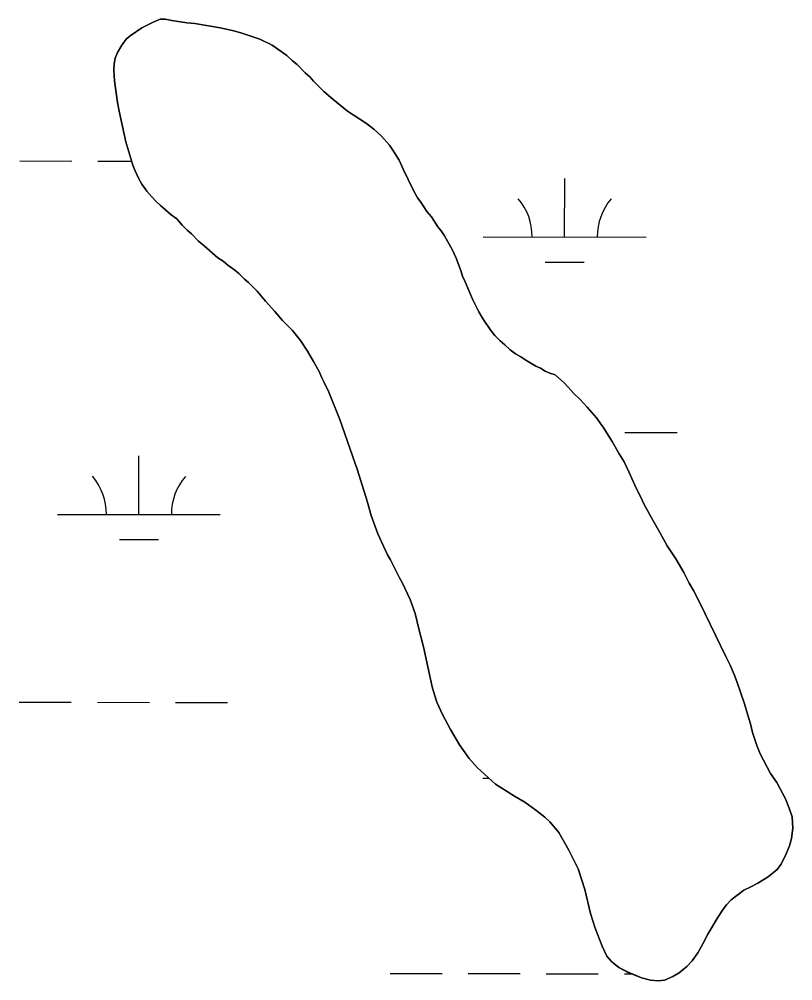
# Model space of a CAD drawing. Extents: x 3148686 to 3186545, y 916144 to 941516.
# Drawn here: x 3153154 to 3153629, y 934292 to 934883 of the extents above; entities that cross this region are included whole.
import ezdxf

# ---------------------------------------------------------------- set-up
doc = ezdxf.new("R2010")
doc.units = 0
for name, color, linetype in [('V-SITE-VEGE', 7, 'Continuous'), ('V-TOPO-SHOR', 7, 'Continuous'), ('V-WETL-SWMP', 7, 'Continuous')]:
    doc.layers.add(name, color=color, linetype=linetype)

msp = doc.modelspace()

# ---------------------------------------------------------------- linework, layer by layer
at = {"layer": 'V-SITE-VEGE'}
for p, q in [((3153236.05, 934881.07), (3153240.35, 934882.79)), ((3153240.35, 934882.79), (3153243.37, 934882.77)), ((3153243.37, 934882.77), (3153247.64, 934881.98)), ((3153247.64, 934881.98), (3153256.7, 934880.65)), ((3153221.88, 934872.62), (3153229.22, 934877.6)), ((3153229.22, 934877.6), (3153236.05, 934881.07)), ((3153256.7, 934880.65), (3153261.73, 934880.1)), ((3153261.73, 934880.1), (3153268.77, 934879.04)), ((3153268.77, 934879.04), (3153277.32, 934877.46)), ((3153277.32, 934877.46), (3153285.61, 934875.63)), ((3153285.61, 934875.63), (3153290.64, 934874.33)), ((3153216.8, 934866.87), (3153219.6, 934870.63)), ((3153219.6, 934870.63), (3153221.88, 934872.62)), ((3153290.64, 934874.33), (3153301.69, 934870.46)), ((3153301.69, 934870.46), (3153309.21, 934866.87)), ((3153214.24, 934862.36), (3153216.8, 934866.87)), ((3153309.21, 934866.87), (3153318.22, 934860.5)), ((3153212.17, 934855.33), (3153212.7, 934858.85)), ((3153212.7, 934858.85), (3153214.24, 934862.36)), ((3153318.22, 934860.5), (3153321.72, 934857.2)), ((3153211.89, 934851.55), (3153212.17, 934855.33)), ((3153321.72, 934857.2), (3153324.47, 934854.91)), ((3153324.47, 934854.91), (3153329.47, 934849.84)), ((3153212.34, 934845), (3153211.89, 934851.55)), ((3153329.47, 934849.84), (3153332.47, 934847.29)), ((3153332.47, 934847.29), (3153334.71, 934844.76)), ((3153214.24, 934831.64), (3153212.34, 934845)), ((3153334.71, 934844.76), (3153340.96, 934838.41)), ((3153340.96, 934838.41), (3153346.46, 934833.58)), ((3153215.21, 934826.35), (3153214.24, 934831.64)), ((3153346.46, 934833.58), (3153355.46, 934826.21)), ((3153219.33, 934807.43), (3153215.21, 934826.35)), ((3153355.46, 934826.21), (3153362.98, 934821.36)), ((3153362.98, 934821.36), (3153367.24, 934818.81)), ((3153367.24, 934818.81), (3153371.74, 934815.25)), ((3153371.74, 934815.25), (3153376.49, 934810.93)), ((3153376.49, 934810.93), (3153381.23, 934805.35)), ((3153223.5, 934793.04), (3153219.33, 934807.43)), ((3153381.23, 934805.35), (3153383.72, 934801.8)), ((3153383.72, 934801.8), (3153387.2, 934796.23)), ((3153224.73, 934790.01), (3153223.5, 934793.04)), ((3153387.2, 934796.23), (3153389.67, 934790.67)), ((3153227.2, 934784.7), (3153224.73, 934790.01)), ((3153389.67, 934790.67), (3153395.86, 934778.03)), ((3153229.19, 934781.41), (3153227.2, 934784.7)), ((3153232.18, 934777.11), (3153229.19, 934781.41)), ((3153235.17, 934773.55), (3153232.18, 934777.11)), ((3153395.86, 934778.03), (3153398.59, 934772.97)), ((3153237.67, 934771.02), (3153235.17, 934773.55)), ((3153240.67, 934768.22), (3153237.67, 934771.02)), ((3153398.59, 934772.97), (3153400.58, 934770.44)), ((3153400.58, 934770.44), (3153404.31, 934764.62)), ((3153247.17, 934762.63), (3153240.67, 934768.22)), ((3153404.31, 934764.62), (3153407.06, 934761.32)), ((3153250.68, 934760.08), (3153247.17, 934762.63)), ((3153253.92, 934756.28), (3153250.68, 934760.08)), ((3153407.06, 934761.32), (3153411.03, 934755.24)), ((3153256.91, 934753.23), (3153253.92, 934756.28)), ((3153259.66, 934750.94), (3153256.91, 934753.23)), ((3153411.03, 934755.24), (3153413.03, 934752.71)), ((3153413.03, 934752.71), (3153415.02, 934749.67)), ((3153263.91, 934746.38), (3153259.66, 934750.94)), ((3153267.41, 934743.58), (3153263.91, 934746.38)), ((3153415.02, 934749.67), (3153419.98, 934740.82)), ((3153275.91, 934736.2), (3153267.41, 934743.58)), ((3153419.98, 934740.82), (3153422.21, 934736.02)), ((3153279.17, 934734.16), (3153275.91, 934736.2)), ((3153281.92, 934731.62), (3153279.17, 934734.16)), ((3153422.21, 934736.02), (3153425.17, 934728.44)), ((3153286.17, 934728.57), (3153281.92, 934731.62)), ((3153288.67, 934726.53), (3153286.17, 934728.57)), ((3153425.17, 934728.44), (3153426.15, 934724.9)), ((3153292.17, 934722.98), (3153288.67, 934726.53)), ((3153294.67, 934720.94), (3153292.17, 934722.98)), ((3153426.15, 934724.9), (3153427.88, 934721.36)), ((3153299.92, 934715.61), (3153294.67, 934720.94)), ((3153427.88, 934721.36), (3153432.33, 934710.75)), ((3153303.16, 934712.06), (3153299.92, 934715.61)), ((3153305.15, 934709.53), (3153303.16, 934712.06)), ((3153432.33, 934710.75), (3153436.29, 934702.91)), ((3153310.89, 934703.18), (3153305.15, 934709.53)), ((3153315.63, 934697.61), (3153310.89, 934703.18)), ((3153436.29, 934702.91), (3153438.77, 934698.36)), ((3153438.77, 934698.36), (3153443.5, 934691.52)), ((3153321.62, 934691.51), (3153315.63, 934697.61)), ((3153326.61, 934685.43), (3153321.62, 934691.51)), ((3153443.5, 934691.52), (3153445.99, 934688.48)), ((3153445.99, 934688.48), (3153449.24, 934685.18)), ((3153330.84, 934678.85), (3153326.61, 934685.43)), ((3153449.24, 934685.18), (3153452.24, 934682.64)), ((3153452.24, 934682.64), (3153455.49, 934679.59)), ((3153334.56, 934672.52), (3153330.84, 934678.85)), ((3153455.49, 934679.59), (3153458.74, 934677.05)), ((3153458.74, 934677.05), (3153462, 934675.26)), ((3153462, 934675.26), (3153465.01, 934673.22)), ((3153338.04, 934666.2), (3153334.56, 934672.52)), ((3153465.01, 934673.22), (3153471.27, 934669.64)), ((3153471.27, 934669.64), (3153474.03, 934668.36)), ((3153339.77, 934662.41), (3153338.04, 934666.2)), ((3153474.03, 934668.36), (3153477.04, 934666.57)), ((3153477.04, 934666.57), (3153479.8, 934665.29)), ((3153479.8, 934665.29), (3153483.06, 934664.26)), ((3153483.06, 934664.26), (3153488.81, 934659.17)), ((3153341.26, 934659.62), (3153339.77, 934662.41)), ((3153343.98, 934653.56), (3153341.26, 934659.62)), ((3153488.81, 934659.17), (3153494.8, 934652.58)), ((3153350.89, 934636.88), (3153343.98, 934653.56)), ((3153494.8, 934652.58), (3153498.3, 934649.28)), ((3153498.3, 934649.28), (3153502.79, 934644.45)), ((3153502.79, 934644.45), (3153508.53, 934637.86)), ((3153361.71, 934605.57), (3153350.89, 934636.88)), ((3153508.53, 934637.86), (3153513.01, 934631.53)), ((3153513.01, 934631.53), (3153515.75, 934627.23)), ((3153515.75, 934627.23), (3153518.23, 934623.18)), ((3153518.23, 934623.18), (3153522.45, 934615.59)), ((3153522.45, 934615.59), (3153525.43, 934610.78)), ((3153525.43, 934610.78), (3153528.41, 934604.71)), ((3153367.6, 934586.64), (3153361.71, 934605.57)), ((3153528.41, 934604.71), (3153533.1, 934594.1)), ((3153533.1, 934594.1), (3153535.33, 934589.8)), ((3153370.05, 934577.8), (3153367.6, 934586.64)), ((3153535.33, 934589.8), (3153537.81, 934584.49)), ((3153537.81, 934584.49), (3153543.02, 934574.88)), ((3153374.24, 934566.44), (3153370.05, 934577.8)), ((3153543.02, 934574.88), (3153547.49, 934567.29)), ((3153380.18, 934553.55), (3153374.24, 934566.44)), ((3153547.49, 934567.29), (3153551.96, 934559.19)), ((3153551.96, 934559.19), (3153557.18, 934551.09)), ((3153381.92, 934550.51), (3153380.18, 934553.55)), ((3153557.18, 934551.09), (3153562.14, 934542.74)), ((3153387.36, 934539.39), (3153381.92, 934550.51)), ((3153389.1, 934536.6), (3153387.36, 934539.39)), ((3153562.14, 934542.74), (3153563.88, 934539.45)), ((3153563.88, 934539.45), (3153565.36, 934536.17)), ((3153394.05, 934526.24), (3153389.1, 934536.6)), ((3153565.36, 934536.17), (3153568.1, 934531.61)), ((3153568.1, 934531.61), (3153572.06, 934524.03)), ((3153397, 934517.65), (3153394.05, 934526.24)), ((3153572.06, 934524.03), (3153587.91, 934491.16)), ((3153399.44, 934507.31), (3153397, 934517.65)), ((3153402.12, 934496.96), (3153399.44, 934507.31)), ((3153407.46, 934472.5), (3153402.12, 934496.96)), ((3153587.91, 934491.16), (3153590.64, 934485.85)), ((3153590.64, 934485.85), (3153594.83, 934475.75)), ((3153594.83, 934475.75), (3153599.51, 934462.11)), ((3153409.18, 934466.94), (3153407.46, 934472.5)), ((3153410.41, 934463.15), (3153409.18, 934466.94)), ((3153413.87, 934455.57), (3153410.41, 934463.15)), ((3153599.51, 934462.11), (3153601.46, 934455.04)), ((3153418.83, 934446.21), (3153413.87, 934455.57)), ((3153601.46, 934455.04), (3153603.18, 934449.74)), ((3153424.29, 934436.85), (3153418.83, 934446.21)), ((3153603.18, 934449.74), (3153604.4, 934444.44)), ((3153604.4, 934444.44), (3153607.1, 934436.36)), ((3153430.27, 934428.49), (3153424.29, 934436.85)), ((3153607.1, 934436.36), (3153609.08, 934431.31)), ((3153435.26, 934422.91), (3153430.27, 934428.49)), ((3153609.08, 934431.31), (3153615.52, 934419.17)), ((3153446.51, 934412.75), (3153435.26, 934422.91)), ((3153615.52, 934419.17), (3153619.25, 934413.6)), ((3153458.03, 934405.35), (3153446.51, 934412.75)), ((3153619.25, 934413.6), (3153624.71, 934403.74)), ((3153464.55, 934401.52), (3153458.03, 934405.35)), ((3153624.71, 934403.74), (3153626.93, 934397.93)), ((3153471.31, 934396.68), (3153464.55, 934401.52)), ((3153626.93, 934397.93), (3153628.65, 934392.62)), ((3153476.81, 934392.36), (3153471.31, 934396.68)), ((3153479.81, 934389.56), (3153476.81, 934392.36)), ((3153628.65, 934392.62), (3153629.1, 934385.57)), ((3153485.29, 934382.97), (3153479.81, 934389.56)), ((3153629.1, 934385.57), (3153628.29, 934379.28)), ((3153491.5, 934372.09), (3153485.29, 934382.97)), ((3153628.29, 934379.28), (3153627, 934374.76)), ((3153627, 934374.76), (3153624.43, 934368.48)), ((3153497.2, 934360.71), (3153491.5, 934372.09)), ((3153624.43, 934368.48), (3153621.86, 934363.22)), ((3153621.86, 934363.22), (3153619.57, 934360.21)), ((3153501.37, 934347.84), (3153497.2, 934360.71)), ((3153614, 934355.73), (3153607.67, 934351.75)), ((3153619.57, 934360.21), (3153614, 934355.73)), ((3153607.67, 934351.75), (3153603.37, 934349.52)), ((3153504.78, 934333.2), (3153501.37, 934347.84)), ((3153599.07, 934347.54), (3153591.22, 934341.56)), ((3153603.37, 934349.52), (3153599.07, 934347.54)), ((3153588.42, 934338.56), (3153586.39, 934335.81)), ((3153591.22, 934341.56), (3153588.42, 934338.56)), ((3153507.73, 934324.11), (3153504.78, 934333.2)), ((3153586.39, 934335.81), (3153583.33, 934331.05)), ((3153583.33, 934331.05), (3153576.95, 934320.53)), ((3153511.92, 934313), (3153507.73, 934324.11)), ((3153576.95, 934320.53), (3153573.88, 934314.51)), ((3153573.88, 934314.51), (3153570.81, 934308.99)), ((3153514.89, 934306.93), (3153511.92, 934313)), ((3153570.81, 934308.99), (3153567.24, 934303.99)), ((3153517.63, 934303.64), (3153514.89, 934306.93)), ((3153522.14, 934300.07), (3153517.63, 934303.64)), ((3153567.24, 934303.99), (3153563.94, 934300.49)), ((3153527.9, 934297), (3153522.14, 934300.07)), ((3153536.18, 934293.66), (3153527.9, 934297)), ((3153559.38, 934296.75), (3153555.33, 934294.51)), ((3153563.94, 934300.49), (3153559.38, 934296.75)), ((3153541.71, 934292.11), (3153536.18, 934293.66)), ((3153546.49, 934291.82), (3153541.71, 934292.11)), ((3153550.27, 934292.29), (3153546.49, 934291.82)), ((3153555.33, 934294.51), (3153550.27, 934292.29))]:
    msp.add_line(p, q, dxfattribs=at)
at = {"layer": 'V-TOPO-SHOR'}
for points in [[(3153488.81, 934659.17), (3153483.06, 934664.26), (3153479.8, 934665.29), (3153477.04, 934666.57), (3153474.03, 934668.36), (3153471.27, 934669.64), (3153465.01, 934673.22), (3153462, 934675.26), (3153458.74, 934677.05), (3153455.49, 934679.59), (3153452.24, 934682.64), (3153449.24, 934685.18), (3153445.99, 934688.48), (3153443.5, 934691.52), (3153438.77, 934698.36), (3153436.29, 934702.91), (3153432.33, 934710.75), (3153427.88, 934721.36), (3153426.15, 934724.9), (3153425.17, 934728.44), (3153422.21, 934736.02), (3153419.98, 934740.82), (3153415.02, 934749.67), (3153413.03, 934752.71), (3153411.03, 934755.24), (3153407.06, 934761.32), (3153404.31, 934764.62), (3153400.58, 934770.44), (3153398.59, 934772.97), (3153395.86, 934778.03), (3153389.67, 934790.67), (3153387.2, 934796.23), (3153383.72, 934801.8), (3153381.23, 934805.35), (3153376.49, 934810.93), (3153371.74, 934815.25), (3153367.24, 934818.81), (3153362.98, 934821.36), (3153355.46, 934826.21), (3153346.46, 934833.58), (3153340.96, 934838.41), (3153334.71, 934844.76), (3153332.47, 934847.29), (3153329.47, 934849.84), (3153324.47, 934854.91), (3153321.72, 934857.2), (3153318.22, 934860.5), (3153309.21, 934866.87), (3153301.69, 934870.46), (3153290.64, 934874.33), (3153285.61, 934875.63), (3153277.32, 934877.46), (3153268.77, 934879.04), (3153261.73, 934880.1), (3153256.7, 934880.65), (3153247.64, 934881.98), (3153243.37, 934882.77), (3153240.35, 934882.8), (3153236.05, 934881.07), (3153229.22, 934877.6), (3153221.88, 934872.62), (3153219.6, 934870.63), (3153216.8, 934866.87), (3153214.24, 934862.36), (3153212.7, 934858.85), (3153212.17, 934855.33), (3153211.89, 934851.55), (3153212.34, 934845), (3153214.24, 934831.64), (3153215.21, 934826.35), (3153219.33, 934807.43), (3153223.5, 934793.04), (3153224.73, 934790.01), (3153227.2, 934784.7), (3153229.19, 934781.41), (3153232.18, 934777.11), (3153235.17, 934773.55), (3153237.67, 934771.02), (3153240.67, 934768.22), (3153247.17, 934762.63), (3153250.67, 934760.08), (3153253.92, 934756.28), (3153256.91, 934753.23), (3153259.66, 934750.94), (3153263.91, 934746.38), (3153267.41, 934743.58), (3153275.91, 934736.2), (3153279.17, 934734.16), (3153281.92, 934731.62), (3153286.17, 934728.57), (3153288.67, 934726.53), (3153292.17, 934722.98), (3153294.67, 934720.94), (3153299.92, 934715.61), (3153303.16, 934712.06), (3153305.15, 934709.53), (3153310.89, 934703.18), (3153315.63, 934697.61), (3153321.62, 934691.51), (3153326.61, 934685.43), (3153330.84, 934678.85)], [(3153330.84, 934678.85), (3153334.56, 934672.52), (3153338.04, 934666.2), (3153339.77, 934662.41), (3153341.26, 934659.62), (3153343.98, 934653.56), (3153350.89, 934636.88), (3153361.71, 934605.57), (3153367.6, 934586.64), (3153370.05, 934577.8), (3153374.24, 934566.44), (3153380.18, 934553.55), (3153381.91, 934550.51), (3153387.36, 934539.39), (3153389.1, 934536.6), (3153394.05, 934526.24), (3153397, 934517.65), (3153399.44, 934507.31), (3153402.12, 934496.96), (3153407.46, 934472.49), (3153409.18, 934466.94), (3153410.41, 934463.15), (3153413.87, 934455.57), (3153418.83, 934446.21), (3153424.29, 934436.85), (3153430.27, 934428.49), (3153435.26, 934422.91), (3153446.51, 934412.75), (3153458.03, 934405.35), (3153464.55, 934401.52), (3153471.31, 934396.68), (3153476.81, 934392.36), (3153479.81, 934389.56), (3153485.29, 934382.97), (3153491.5, 934372.09), (3153497.2, 934360.71), (3153501.37, 934347.84), (3153504.78, 934333.2), (3153507.73, 934324.11), (3153511.92, 934313), (3153514.89, 934306.93), (3153517.63, 934303.64), (3153522.14, 934300.07), (3153527.9, 934297), (3153536.18, 934293.66), (3153541.71, 934292.11), (3153546.49, 934291.82), (3153550.27, 934292.29), (3153555.33, 934294.51), (3153559.38, 934296.75), (3153563.94, 934300.49), (3153567.24, 934303.99), (3153570.81, 934308.99), (3153573.88, 934314.51), (3153576.95, 934320.53), (3153583.33, 934331.05), (3153586.39, 934335.81), (3153588.42, 934338.56), (3153591.22, 934341.56), (3153599.07, 934347.54), (3153603.37, 934349.52), (3153607.67, 934351.75), (3153614, 934355.73), (3153619.57, 934360.21), (3153621.86, 934363.22), (3153624.43, 934368.48), (3153627, 934374.76), (3153628.29, 934379.28), (3153629.1, 934385.57), (3153628.65, 934392.62), (3153626.93, 934397.93), (3153624.71, 934403.74), (3153619.25, 934413.6), (3153615.52, 934419.17), (3153609.08, 934431.31), (3153607.1, 934436.36), (3153604.4, 934444.44), (3153603.18, 934449.74), (3153601.46, 934455.04), (3153599.51, 934462.11), (3153594.83, 934475.75), (3153593.11, 934480.04), (3153590.64, 934485.85), (3153587.91, 934491.16), (3153572.06, 934524.03), (3153568.1, 934531.61), (3153565.36, 934536.17), (3153563.88, 934539.45), (3153562.14, 934542.74), (3153557.18, 934551.09), (3153551.96, 934559.19), (3153547.49, 934567.29), (3153543.02, 934574.88), (3153537.81, 934584.49), (3153535.33, 934589.8), (3153533.1, 934594.1), (3153528.41, 934604.71), (3153525.43, 934610.78), (3153522.45, 934615.59), (3153518.23, 934623.18), (3153515.75, 934627.23)], [(3153515.75, 934627.23), (3153513.01, 934631.53), (3153508.53, 934637.86), (3153502.79, 934644.45), (3153498.3, 934649.28), (3153494.8, 934652.58), (3153488.81, 934659.17)]]:
    msp.add_lwpolyline(points, dxfattribs=at)
at = {"layer": 'V-WETL-SWMP'}
for p, q in [((3153154.14, 934795.69), (3153186.14, 934795.66)), ((3153202.14, 934795.64), (3153222.75, 934795.62)), ((3153488.94, 934748.91), (3153488.98, 934784.91)), ((3153438.94, 934748.96), (3153538.94, 934748.86)), ((3153476.92, 934733.49), (3153500.92, 934733.46)), ((3153525.97, 934628.8), (3153557.97, 934628.76)), ((3153227.32, 934578.37), (3153227.36, 934614.37)), ((3153177.32, 934578.42), (3153277.32, 934578.32)), ((3153215.31, 934562.95), (3153239.31, 934562.93)), ((3153153.79, 934463.02), (3153185.79, 934462.98)), ((3153201.79, 934462.97), (3153233.79, 934462.93)), ((3153249.79, 934462.92), (3153281.79, 934462.88)), ((3153438.59, 934416.29), (3153442.6, 934416.28)), ((3153381.62, 934296.28), (3153413.62, 934296.24)), ((3153429.62, 934296.22), (3153461.62, 934296.19)), ((3153477.62, 934296.17), (3153509.62, 934296.14)), ((3153525.62, 934296.12), (3153530.1, 934296.12))]:
    msp.add_line(p, q, dxfattribs=at)
msp.add_lwpolyline([(3153350.89, 934636.88), (3153343.98, 934653.56), (3153341.26, 934659.62), (3153339.77, 934662.41), (3153338.04, 934666.2), (3153334.56, 934672.52), (3153330.84, 934678.85), (3153326.61, 934685.43), (3153321.63, 934691.51), (3153315.63, 934697.61), (3153310.89, 934703.18), (3153305.15, 934709.53), (3153303.16, 934712.06), (3153299.92, 934715.61), (3153294.67, 934720.94), (3153292.17, 934722.98), (3153288.67, 934726.53), (3153286.17, 934728.57), (3153281.92, 934731.62), (3153279.17, 934734.16), (3153275.91, 934736.21), (3153267.41, 934743.58), (3153263.91, 934746.38), (3153259.66, 934750.94), (3153256.91, 934753.23), (3153253.92, 934756.28), (3153250.67, 934760.08), (3153247.17, 934762.63), (3153240.67, 934768.22), (3153237.67, 934771.02), (3153235.17, 934773.55), (3153232.18, 934777.1), (3153229.19, 934781.41), (3153227.2, 934784.7), (3153224.73, 934790.01), (3153223.5, 934793.04), (3153219.33, 934807.43), (3153215.21, 934826.35), (3153214.24, 934831.64), (3153212.34, 934845), (3153211.89, 934851.55), (3153212.17, 934855.33), (3153212.7, 934858.85), (3153214.24, 934862.36), (3153216.8, 934866.87), (3153219.6, 934870.63), (3153221.88, 934872.62), (3153229.22, 934877.6), (3153236.05, 934881.07), (3153240.35, 934882.8), (3153243.37, 934882.77), (3153247.64, 934881.98), (3153256.7, 934880.65), (3153261.73, 934880.1), (3153268.77, 934879.04), (3153277.32, 934877.46), (3153285.61, 934875.63), (3153290.64, 934874.33), (3153301.69, 934870.46), (3153309.21, 934866.87), (3153318.22, 934860.5), (3153321.72, 934857.2), (3153324.47, 934854.91), (3153329.47, 934849.84), (3153332.47, 934847.29), (3153334.71, 934844.76), (3153340.96, 934838.41), (3153346.46, 934833.58), (3153355.46, 934826.21), (3153362.98, 934821.36), (3153367.24, 934818.81), (3153371.74, 934815.24), (3153376.49, 934810.93), (3153381.23, 934805.35), (3153383.72, 934801.8), (3153387.2, 934796.23), (3153389.67, 934790.67), (3153395.86, 934778.03), (3153398.59, 934772.97), (3153400.58, 934770.44), (3153404.31, 934764.62), (3153407.06, 934761.32), (3153411.04, 934755.24), (3153413.03, 934752.71), (3153415.02, 934749.67), (3153419.98, 934740.82), (3153422.21, 934736.02), (3153425.17, 934728.44), (3153426.15, 934724.9), (3153427.88, 934721.36), (3153432.33, 934710.75), (3153436.29, 934702.91), (3153438.77, 934698.36), (3153443.5, 934691.52), (3153445.99, 934688.48), (3153449.24, 934685.18), (3153452.24, 934682.64), (3153455.49, 934679.59), (3153458.74, 934677.05), (3153462, 934675.26), (3153465.01, 934673.22), (3153471.27, 934669.64), (3153474.03, 934668.36), (3153477.04, 934666.57), (3153479.8, 934665.29), (3153483.06, 934664.26), (3153488.81, 934659.17), (3153494.8, 934652.58), (3153498.3, 934649.28), (3153502.79, 934644.45), (3153508.53, 934637.86), (3153513.01, 934631.53), (3153515.75, 934627.23), (3153518.23, 934623.18), (3153522.45, 934615.59), (3153525.43, 934610.78), (3153528.41, 934604.71), (3153533.1, 934594.1), (3153535.33, 934589.8), (3153537.81, 934584.49), (3153543.02, 934574.88), (3153547.49, 934567.29), (3153551.95, 934559.19), (3153557.18, 934551.09), (3153562.14, 934542.74), (3153563.88, 934539.45), (3153565.36, 934536.17), (3153568.1, 934531.61), (3153572.06, 934524.03), (3153587.91, 934491.16), (3153590.64, 934485.85), (3153593.11, 934480.04), (3153594.83, 934475.75), (3153599.51, 934462.11), (3153601.46, 934455.04), (3153603.18, 934449.74), (3153604.4, 934444.44), (3153607.1, 934436.36), (3153609.08, 934431.31), (3153615.52, 934419.17), (3153619.26, 934413.6), (3153624.71, 934403.74), (3153626.93, 934397.93), (3153628.65, 934392.62), (3153629.1, 934385.57), (3153628.29, 934379.28), (3153627, 934374.76), (3153624.43, 934368.48), (3153621.86, 934363.22), (3153619.57, 934360.21), (3153614, 934355.73), (3153607.67, 934351.75), (3153603.37, 934349.52), (3153599.07, 934347.54), (3153591.22, 934341.56), (3153588.42, 934338.56), (3153586.39, 934335.81), (3153583.33, 934331.05), (3153576.95, 934320.53), (3153573.87, 934314.51), (3153570.81, 934308.99), (3153567.24, 934303.99), (3153563.94, 934300.49), (3153559.38, 934296.75), (3153555.33, 934294.51), (3153550.27, 934292.29), (3153546.49, 934291.82), (3153541.71, 934292.11), (3153536.18, 934293.66), (3153527.9, 934297.01), (3153522.14, 934300.07), (3153517.63, 934303.64), (3153514.89, 934306.93), (3153511.92, 934313), (3153507.73, 934324.11), (3153504.78, 934333.2), (3153501.37, 934347.84), (3153497.2, 934360.71), (3153491.5, 934372.09), (3153485.29, 934382.97), (3153479.81, 934389.56), (3153476.81, 934392.36), (3153471.31, 934396.68), (3153464.55, 934401.52), (3153458.03, 934405.35), (3153446.51, 934412.75), (3153435.26, 934422.91), (3153430.27, 934428.49), (3153424.29, 934436.85), (3153418.83, 934446.21), (3153413.87, 934455.57), (3153410.41, 934463.15), (3153409.18, 934466.94), (3153407.46, 934472.49), (3153402.12, 934496.96), (3153399.44, 934507.31), (3153397, 934517.65), (3153394.05, 934526.24), (3153389.1, 934536.6), (3153387.36, 934539.39), (3153381.91, 934550.51), (3153380.18, 934553.55), (3153374.24, 934566.44), (3153370.05, 934577.8), (3153367.6, 934586.64), (3153361.72, 934605.57), (3153350.89, 934636.88)], dxfattribs=at)
for centre, start, end in [((3153433.7, 934749.44), 359.16781, 40.71147), ((3153544.18, 934749.33), 139.1678, 180.71146), ((3153172.08, 934578.9), 359.16781, 40.71147), ((3153282.57, 934578.79), 139.1678, 180.71146)]:
    msp.add_arc(centre, 35.25, start, end, dxfattribs=at)

doc.saveas('drawing.dxf')
